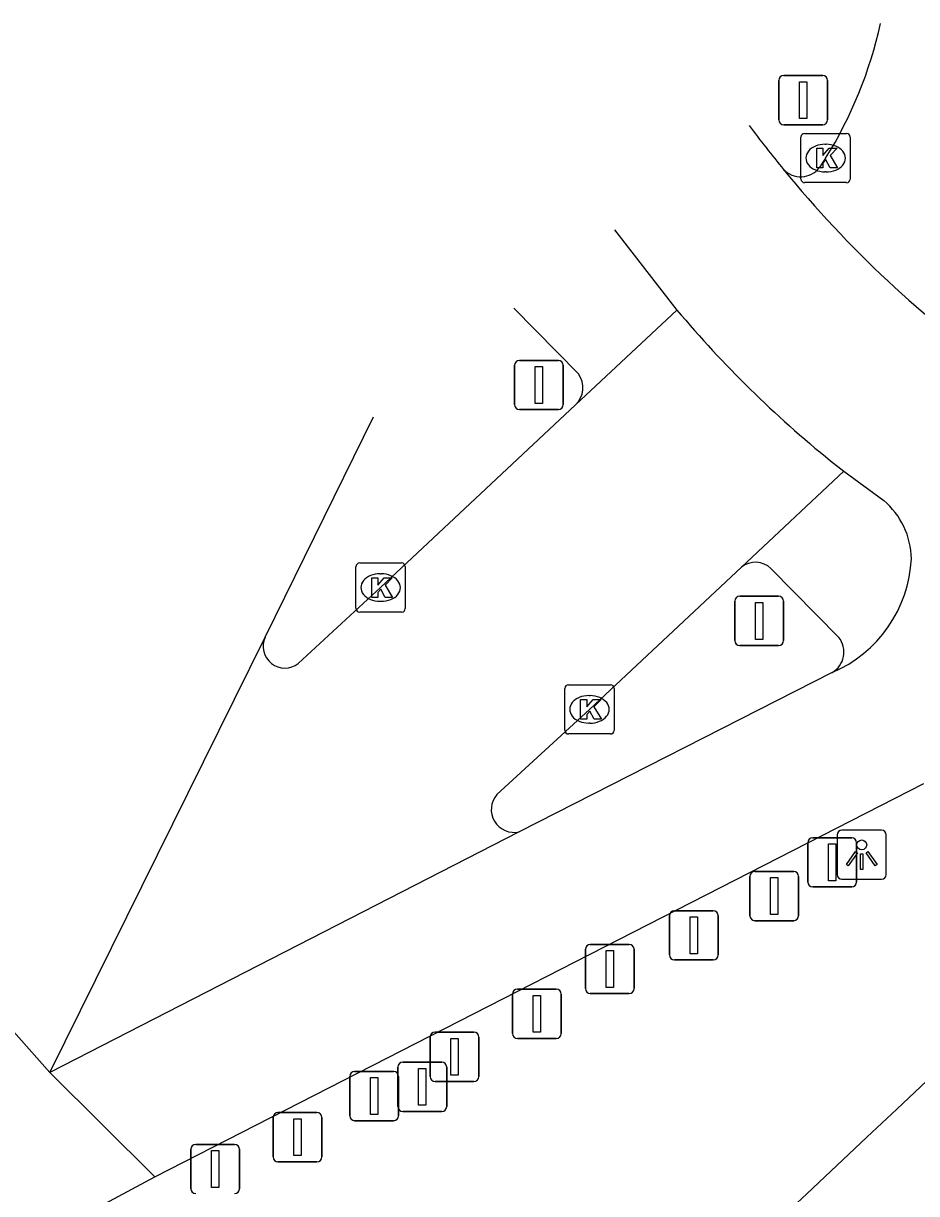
# Model space of a CAD drawing. Extents: x 158797 to 159887, y 384318 to 385255.
# Drawn here: x 159232.94 to 159251.08, y 385209.62 to 385233.38 of the extents above; entities that cross this region are included whole.
import ezdxf

# ---------------------------------------------------------------- set-up
doc = ezdxf.new("R2010")
doc.units = 0
for name, color, linetype in [('IMGEO_Afsluitpaal', 7, 'Continuous'), ('IMGEO_Fietspad_gesloten', 7, 'Continuous'), ('IMGEO_Kolk', 7, 'Continuous'), ('IMGEO_Lichtpunt', 7, 'Continuous'), ('IMGEO_Rijbaan_lokaal_gesloten', 7, 'Continuous'), ('IMGEO_Rijbaan_lokaal_open', 7, 'Continuous'), ('IMGEO_Verkeersbordpaal', 7, 'Continuous'), ('IMGEO_Voetpad_open', 7, 'Continuous')]:
    doc.layers.add(name, color=color, linetype=linetype)

msp = doc.modelspace()

# ---------------------------------------------------------------- linework, layer by layer
at = {"layer": 'IMGEO_Afsluitpaal'}
for p, q in [((159248.872, 385215.944), (159248.872, 385216.744)), ((159248.872, 385216.744), (159248.872, 385215.944)), ((159248.972, 385216.844), (159249.762, 385216.844)), ((159249.762, 385216.844), (159248.972, 385216.844)), ((159249.862, 385216.744), (159249.862, 385215.944)), ((159249.862, 385215.944), (159249.862, 385216.744)), ((159247.695, 385215.26), (159247.695, 385216.06)), ((159247.695, 385216.06), (159247.695, 385215.26)), ((159247.795, 385216.16), (159248.585, 385216.16)), ((159248.585, 385216.16), (159247.795, 385216.16)), ((159248.685, 385216.06), (159248.685, 385215.26)), ((159248.685, 385215.26), (159248.685, 385216.06)), ((159249.762, 385215.844), (159248.972, 385215.844)), ((159248.972, 385215.844), (159249.762, 385215.844)), ((159246.162, 385215.363), (159246.952, 385215.363)), ((159246.952, 385215.363), (159246.162, 385215.363)), ((159246.062, 385214.463), (159246.062, 385215.263)), ((159246.062, 385215.263), (159246.062, 385214.463)), ((159247.052, 385215.263), (159247.052, 385214.463)), ((159247.052, 385214.463), (159247.052, 385215.263)), ((159248.585, 385215.16), (159247.795, 385215.16)), ((159247.795, 385215.16), (159248.585, 385215.16)), ((159244.353, 385213.779), (159244.353, 385214.579)), ((159244.353, 385214.579), (159244.353, 385213.779)), ((159244.453, 385214.679), (159245.243, 385214.679)), ((159245.243, 385214.679), (159244.453, 385214.679)), ((159245.343, 385214.579), (159245.343, 385213.779)), ((159245.343, 385213.779), (159245.343, 385214.579)), ((159246.952, 385214.363), (159246.162, 385214.363)), ((159246.162, 385214.363), (159246.952, 385214.363)), ((159242.872, 385212.868), (159242.872, 385213.668)), ((159242.872, 385213.668), (159242.872, 385212.868)), ((159242.972, 385213.768), (159243.762, 385213.768)), ((159243.762, 385213.768), (159242.972, 385213.768)), ((159243.862, 385213.668), (159243.862, 385212.868)), ((159243.862, 385212.868), (159243.862, 385213.668)), ((159245.243, 385213.679), (159244.453, 385213.679)), ((159244.453, 385213.679), (159245.243, 385213.679)), ((159241.201, 385211.995), (159241.201, 385212.795)), ((159241.201, 385212.795), (159241.201, 385211.995)), ((159241.301, 385212.895), (159242.091, 385212.895)), ((159242.091, 385212.895), (159241.301, 385212.895)), ((159242.191, 385212.795), (159242.191, 385211.995)), ((159242.191, 385211.995), (159242.191, 385212.795)), ((159243.762, 385212.768), (159242.972, 385212.768)), ((159242.972, 385212.768), (159243.762, 385212.768)), ((159239.568, 385211.197), (159239.568, 385211.997)), ((159239.568, 385211.997), (159239.568, 385211.197)), ((159239.668, 385212.097), (159240.458, 385212.097)), ((159240.458, 385212.097), (159239.668, 385212.097)), ((159240.558, 385211.997), (159240.558, 385211.197)), ((159240.558, 385211.197), (159240.558, 385211.997)), ((159242.091, 385211.895), (159241.301, 385211.895)), ((159241.301, 385211.895), (159242.091, 385211.895)), ((159238.111, 385211.262), (159238.901, 385211.262)), ((159238.901, 385211.262), (159238.111, 385211.262)), ((159238.011, 385210.362), (159238.011, 385211.162)), ((159238.011, 385211.162), (159238.011, 385210.362)), ((159239.001, 385211.162), (159239.001, 385210.362)), ((159239.001, 385210.362), (159239.001, 385211.162)), ((159240.458, 385211.097), (159239.668, 385211.097)), ((159239.668, 385211.097), (159240.458, 385211.097)), ((159236.44, 385210.616), (159237.23, 385210.616)), ((159237.23, 385210.616), (159236.44, 385210.616)), ((159236.34, 385209.716), (159236.34, 385210.516)), ((159236.34, 385210.516), (159236.34, 385209.716)), ((159237.33, 385210.516), (159237.33, 385209.716)), ((159237.33, 385209.716), (159237.33, 385210.516)), ((159238.901, 385210.262), (159238.111, 385210.262)), ((159238.111, 385210.262), (159238.901, 385210.262))]:
    msp.add_line(p, q, dxfattribs=at)
for points in [[(159249.292, 385216.719), (159249.442, 385216.719), (159249.442, 385215.969), (159249.292, 385215.969), (159249.292, 385216.719)], [(159248.115, 385216.035), (159248.265, 385216.035), (159248.265, 385215.285), (159248.115, 385215.285), (159248.115, 385216.035)], [(159246.482, 385215.238), (159246.632, 385215.238), (159246.632, 385214.488), (159246.482, 385214.488), (159246.482, 385215.238)], [(159244.773, 385214.554), (159244.923, 385214.554), (159244.923, 385213.804), (159244.773, 385213.804), (159244.773, 385214.554)], [(159243.292, 385213.643), (159243.442, 385213.643), (159243.442, 385212.893), (159243.292, 385212.893), (159243.292, 385213.643)], [(159241.621, 385212.77), (159241.771, 385212.77), (159241.771, 385212.02), (159241.621, 385212.02), (159241.621, 385212.77)], [(159239.988, 385211.972), (159240.138, 385211.972), (159240.138, 385211.222), (159239.988, 385211.222), (159239.988, 385211.972)], [(159238.431, 385211.137), (159238.581, 385211.137), (159238.581, 385210.387), (159238.431, 385210.387), (159238.431, 385211.137)], [(159236.76, 385210.491), (159236.91, 385210.491), (159236.91, 385209.741), (159236.76, 385209.741), (159236.76, 385210.491)]]:
    msp.add_lwpolyline(points, dxfattribs=at)
for centre, start, end in [((159248.972, 385216.744), 90, 180), ((159248.972, 385216.744), 90, 180), ((159249.762, 385216.744), 0, 90), ((159249.762, 385216.744), 360, 90), ((159247.795, 385216.06), 90, 180), ((159247.795, 385216.06), 90, 180), ((159248.585, 385216.06), 0, 90), ((159248.585, 385216.06), 360, 90), ((159248.972, 385215.944), 180, 270), ((159248.972, 385215.944), 180, 270), ((159249.762, 385215.944), 270, 0), ((159249.762, 385215.944), 270, 0), ((159246.162, 385215.263), 90, 180), ((159246.162, 385215.263), 90, 180), ((159246.952, 385215.263), 0, 90), ((159246.952, 385215.263), 360, 90), ((159247.795, 385215.26), 180, 270), ((159247.795, 385215.26), 180, 270), ((159248.585, 385215.26), 270, 0), ((159248.585, 385215.26), 270, 0), ((159244.453, 385214.579), 90, 180), ((159244.453, 385214.579), 90, 180), ((159245.243, 385214.579), 0, 90), ((159245.243, 385214.579), 360, 90), ((159246.162, 385214.463), 180, 270), ((159246.162, 385214.463), 180, 270), ((159246.952, 385214.463), 270, 0), ((159246.952, 385214.463), 270, 0), ((159242.972, 385213.668), 90, 180), ((159242.972, 385213.668), 90, 180), ((159243.762, 385213.668), 0, 90), ((159243.762, 385213.668), 360, 90), ((159244.453, 385213.779), 180, 270), ((159244.453, 385213.779), 180, 270), ((159245.243, 385213.779), 270, 0), ((159245.243, 385213.779), 270, 0), ((159241.301, 385212.795), 90, 180), ((159241.301, 385212.795), 90, 180), ((159242.091, 385212.795), 0, 90), ((159242.091, 385212.795), 360, 90), ((159242.972, 385212.868), 180, 270), ((159242.972, 385212.868), 180, 270), ((159243.762, 385212.868), 270, 0), ((159243.762, 385212.868), 270, 0), ((159239.668, 385211.997), 90, 180), ((159239.668, 385211.997), 90, 180), ((159240.458, 385211.997), 0, 90), ((159240.458, 385211.997), 360, 90), ((159241.301, 385211.995), 180, 270), ((159241.301, 385211.995), 180, 270), ((159242.091, 385211.995), 270, 0), ((159242.091, 385211.995), 270, 0), ((159238.111, 385211.162), 90, 180), ((159238.111, 385211.162), 90, 180), ((159238.901, 385211.162), 0, 90), ((159238.901, 385211.162), 360, 90), ((159239.668, 385211.197), 180, 270), ((159239.668, 385211.197), 180, 270), ((159240.458, 385211.197), 270, 0), ((159240.458, 385211.197), 270, 0), ((159236.44, 385210.516), 90, 180), ((159236.44, 385210.516), 90, 180), ((159237.23, 385210.516), 0, 90), ((159237.23, 385210.516), 360, 90), ((159238.111, 385210.362), 180, 270), ((159238.111, 385210.362), 180, 270), ((159238.901, 385210.362), 270, 0), ((159238.901, 385210.362), 270, 0), ((159236.44, 385209.716), 180, 270), ((159236.44, 385209.716), 180, 270), ((159237.23, 385209.716), 270, 0), ((159237.23, 385209.716), 270, 0)]:
    msp.add_arc(centre, 0.1, start, end, dxfattribs=at)
at = {"layer": 'IMGEO_Fietspad_gesloten'}
for points in [[(159244.948, 385229.193), (159246.213, 385227.562)], [(159237.851, 385220.918), (159240.053, 385225.392)], [(159249.603, 385224.292), (159250.412, 385223.694)], [(159249.366, 385220.2), (159243.012, 385216.966)], [(159235.607, 385209.959), (159251.228, 385217.949)]]:
    msp.add_lwpolyline(points, dxfattribs=at)
for centre, radius, start, end in [((159265.053, 385244.186), 21.623, 216.5351, 219.546), ((159249.397, 385222.485), 1.578, 0.9662, 49.9718), ((159248.317, 385222.646), 2.661, 293.2089, 357.1203)]:
    msp.add_arc(centre, radius, start, end, dxfattribs=at)
at = {"layer": 'IMGEO_Kolk'}
for p, q in [((159248.732, 385230.224), (159248.732, 385231.076)), ((159248.807, 385231.15), (159249.659, 385231.15)), ((159249.733, 385231.076), (159249.733, 385230.224)), ((159249.22, 385230.93), (159249.245, 385230.93)), ((159249.243, 385230.37), (159249.218, 385230.37)), ((159249.659, 385230.15), (159248.807, 385230.15)), ((159239.77, 385222.426), (159240.622, 385222.426)), ((159239.695, 385221.5), (159239.695, 385222.352)), ((159240.183, 385222.206), (159240.208, 385222.206)), ((159240.696, 385222.352), (159240.696, 385221.5)), ((159240.206, 385221.646), (159240.181, 385221.646)), ((159240.622, 385221.426), (159239.77, 385221.426)), ((159243.936, 385219.026), (159243.936, 385219.878)), ((159244.011, 385219.952), (159244.863, 385219.952)), ((159244.937, 385219.878), (159244.937, 385219.026)), ((159244.424, 385219.732), (159244.449, 385219.732)), ((159244.447, 385219.172), (159244.422, 385219.172)), ((159244.863, 385218.952), (159244.011, 385218.952))]:
    msp.add_line(p, q, dxfattribs=at)
for points in [[(159248.732, 385230.224), (159248.732, 385231.076)], [(159248.807, 385231.15), (159249.659, 385231.15)], [(159249.733, 385231.076), (159249.733, 385230.224)], [(159249.053, 385230.85), (159249.176, 385230.85), (159249.176, 385230.699), (159249.306, 385230.85), (159249.47, 385230.85), (159249.324, 385230.699), (159249.477, 385230.45), (159249.325, 385230.45), (159249.24, 385230.614), (159249.176, 385230.547), (159249.176, 385230.45), (159249.053, 385230.45), (159249.053, 385230.85)], [(159249.659, 385230.15), (159248.807, 385230.15)], [(159239.77, 385222.426), (159240.622, 385222.426)], [(159239.695, 385221.5), (159239.695, 385222.352)], [(159240.696, 385222.352), (159240.696, 385221.5)], [(159240.016, 385222.126), (159240.139, 385222.126), (159240.139, 385221.975), (159240.269, 385222.126), (159240.433, 385222.126), (159240.287, 385221.975), (159240.44, 385221.726), (159240.288, 385221.726), (159240.203, 385221.89), (159240.139, 385221.823), (159240.139, 385221.726), (159240.016, 385221.726), (159240.016, 385222.126)], [(159240.622, 385221.426), (159239.77, 385221.426)], [(159243.936, 385219.026), (159243.936, 385219.878)], [(159244.011, 385219.952), (159244.863, 385219.952)], [(159244.937, 385219.878), (159244.937, 385219.026)], [(159244.257, 385219.652), (159244.38, 385219.652), (159244.38, 385219.501), (159244.51, 385219.652), (159244.674, 385219.652), (159244.528, 385219.501), (159244.681, 385219.252), (159244.529, 385219.252), (159244.444, 385219.416), (159244.38, 385219.349), (159244.38, 385219.252), (159244.257, 385219.252), (159244.257, 385219.652)], [(159244.863, 385218.952), (159244.011, 385218.952)]]:
    msp.add_lwpolyline(points, dxfattribs=at)
for centre, start, end in [((159248.809, 385231.074), 91.552, 178.448), ((159248.809, 385231.074), 91.552, 178.448), ((159249.657, 385231.074), 1.552, 88.448), ((159249.657, 385231.074), 1.552, 88.448), ((159248.809, 385230.226), 181.552, 268.448), ((159248.809, 385230.226), 181.552, 268.448), ((159249.657, 385230.226), 271.552, 358.448), ((159249.657, 385230.226), 271.552, 358.448), ((159239.772, 385222.35), 91.552, 178.448), ((159239.772, 385222.35), 91.552, 178.448), ((159240.62, 385222.35), 1.552, 88.448), ((159240.62, 385222.35), 1.552, 88.448), ((159239.772, 385221.502), 181.552, 268.448), ((159239.772, 385221.502), 181.552, 268.448), ((159240.62, 385221.502), 271.552, 358.448), ((159240.62, 385221.502), 271.552, 358.448), ((159244.013, 385219.876), 91.552, 178.448), ((159244.013, 385219.876), 91.552, 178.448), ((159244.861, 385219.876), 1.552, 88.448), ((159244.861, 385219.876), 1.552, 88.448), ((159244.013, 385219.028), 181.552, 268.448), ((159244.013, 385219.028), 181.552, 268.448), ((159244.861, 385219.028), 271.552, 358.448), ((159244.861, 385219.028), 271.552, 358.448)]:
    msp.add_arc(centre, 0.0765, start, end, dxfattribs=at)
for centre, major_axis, ratio, start_param, end_param in [((159249.219, 385230.65), (-0.387, 0.002), 0.722429, 4.712389, 7.853982), ((159249.244, 385230.65), (-0.39, 0.002), 0.717154, 1.570796, 4.712389), ((159240.182, 385221.926), (-0.387, 0.002), 0.722429, 4.712389, 7.853982), ((159240.207, 385221.926), (-0.39, 0.002), 0.717154, 1.570796, 4.712389), ((159244.423, 385219.452), (-0.387, 0.002), 0.722429, 4.712389, 7.853982), ((159244.448, 385219.452), (-0.39, 0.002), 0.717154, 1.570796, 4.712389)]:
    msp.add_ellipse(centre, major_axis=major_axis, ratio=ratio, start_param=start_param, end_param=end_param, dxfattribs=at)
at = {"layer": 'IMGEO_Lichtpunt'}
for p, q in [((159250.37, 385216.997), (159249.562, 385216.997)), ((159250.37, 385216.997), (159249.562, 385216.997)), ((159249.468, 385216.902), (159249.468, 385216.095)), ((159249.468, 385216.902), (159249.468, 385216.095)), ((159250.464, 385216.095), (159250.464, 385216.902)), ((159250.464, 385216.095), (159250.464, 385216.902)), ((159249.562, 385216.001), (159250.37, 385216.001)), ((159249.562, 385216.001), (159250.37, 385216.001))]:
    msp.add_line(p, q, dxfattribs=at)
for points in [[(159249.842, 385216.566), (159249.881, 385216.538), (159249.693, 385216.276), (159249.655, 385216.303), (159249.842, 385216.566)], [(159249.944, 385216.518), (159249.991, 385216.518), (159249.991, 385216.196), (159249.944, 385216.196), (159249.944, 385216.518)], [(159250.054, 385216.538), (159250.092, 385216.565), (159250.279, 385216.303), (159250.24, 385216.275), (159250.054, 385216.538)]]:
    msp.add_lwpolyline(points, dxfattribs=at)
msp.add_circle((159249.967, 385216.7), 0.0994, dxfattribs=at)
for centre, start, end in [((159249.562, 385216.902), 90, 180), ((159249.562, 385216.902), 90, 180), ((159250.37, 385216.902), 0, 90), ((159250.37, 385216.902), 0, 90), ((159249.562, 385216.095), 180, 270), ((159249.562, 385216.095), 180, 270), ((159250.37, 385216.095), 270, 0), ((159250.37, 385216.095), 270, 360)]:
    msp.add_arc(centre, 0.0946, start, end, dxfattribs=at)
at = {"layer": 'IMGEO_Rijbaan_lokaal_gesloten'}
for points in [[(159249.233, 385230.65), (159249.104, 385230.452)], [(159233.475, 385212.077), (159231.425, 385214.387)], [(159235.607, 385209.959), (159233.475, 385212.077)], [(159231.551, 385207.637), (159231.689, 385207.489), (159231.758, 385207.553), (159232.538, 385208.176), (159233.347, 385208.724), (159233.756, 385208.961), (159235.607, 385209.959)]]:
    msp.add_lwpolyline(points, dxfattribs=at)
for centre, radius, start, end in [((159241.887, 385235.233), 8.659, 328.0402, 347.6721), ((159248.727, 385230.752), 0.482, 223.7626, 321.4497), ((159266.122, 385244.887), 22.895, 219.1946, 234.7228)]:
    msp.add_arc(centre, radius, start, end, dxfattribs=at)
at = {"layer": 'IMGEO_Rijbaan_lokaal_open'}
for points in [[(159244.154, 385225.634), (159246.213, 385227.562)], [(159238.524, 385220.382), (159240.196, 385221.926), (159244.154, 385225.634)], [(159249.333, 385224.498), (159249.603, 385224.292)], [(159247.523, 385222.337), (159249.603, 385224.292)], [(159242.558, 385217.723), (159244.437, 385219.452), (159247.523, 385222.337)], [(159233.475, 385212.077), (159237.851, 385220.918)], [(159243.012, 385216.966), (159233.475, 385212.077)]]:
    msp.add_lwpolyline(points, dxfattribs=at)
for centre, radius, start, end in [((159264.013, 385242.567), 23.28, 220.1298, 230.9079), ((159238.254, 385220.733), 0.443, 155.3343, 307.5957), ((159242.905, 385217.416), 0.463, 138.5296, 283.3757)]:
    msp.add_arc(centre, radius, start, end, dxfattribs=at)
at = {"layer": 'IMGEO_Verkeersbordpaal'}
for p, q in [((159248.283, 385231.426), (159248.283, 385232.226)), ((159248.283, 385232.226), (159248.283, 385231.426)), ((159248.383, 385232.326), (159249.173, 385232.326)), ((159249.173, 385232.326), (159248.383, 385232.326)), ((159249.273, 385232.226), (159249.273, 385231.426)), ((159249.273, 385231.426), (159249.273, 385232.226)), ((159249.173, 385231.326), (159248.383, 385231.326)), ((159248.383, 385231.326), (159249.173, 385231.326)), ((159243.016, 385226.541), (159243.806, 385226.541)), ((159243.806, 385226.541), (159243.016, 385226.541)), ((159242.916, 385225.641), (159242.916, 385226.441)), ((159242.916, 385226.441), (159242.916, 385225.641)), ((159243.906, 385226.441), (159243.906, 385225.641)), ((159243.906, 385225.641), (159243.906, 385226.441)), ((159243.806, 385225.541), (159243.016, 385225.541)), ((159243.016, 385225.541), (159243.806, 385225.541)), ((159247.489, 385221.749), (159248.279, 385221.749)), ((159248.279, 385221.749), (159247.489, 385221.749)), ((159247.389, 385220.849), (159247.389, 385221.649)), ((159247.389, 385221.649), (159247.389, 385220.849)), ((159248.379, 385221.649), (159248.379, 385220.849)), ((159248.379, 385220.849), (159248.379, 385221.649)), ((159248.279, 385220.749), (159247.489, 385220.749)), ((159247.489, 385220.749), (159248.279, 385220.749)), ((159240.647, 385212.285), (159241.437, 385212.285)), ((159241.437, 385212.285), (159240.647, 385212.285)), ((159240.547, 385211.385), (159240.547, 385212.185)), ((159240.547, 385212.185), (159240.547, 385211.385)), ((159241.537, 385212.185), (159241.537, 385211.385)), ((159241.537, 385211.385), (159241.537, 385212.185)), ((159241.437, 385211.285), (159240.647, 385211.285)), ((159240.647, 385211.285), (159241.437, 385211.285))]:
    msp.add_line(p, q, dxfattribs=at)
for points in [[(159248.703, 385232.201), (159248.853, 385232.201), (159248.853, 385231.451), (159248.703, 385231.451), (159248.703, 385232.201)], [(159243.336, 385226.416), (159243.486, 385226.416), (159243.486, 385225.666), (159243.336, 385225.666), (159243.336, 385226.416)], [(159247.809, 385221.624), (159247.959, 385221.624), (159247.959, 385220.874), (159247.809, 385220.874), (159247.809, 385221.624)], [(159240.967, 385212.16), (159241.117, 385212.16), (159241.117, 385211.41), (159240.967, 385211.41), (159240.967, 385212.16)]]:
    msp.add_lwpolyline(points, dxfattribs=at)
for centre, start, end in [((159248.383, 385232.226), 90, 180), ((159248.383, 385232.226), 90, 180), ((159249.173, 385232.226), 0, 90), ((159249.173, 385232.226), 360, 90), ((159248.383, 385231.426), 180, 270), ((159248.383, 385231.426), 180, 270), ((159249.173, 385231.426), 270, 0), ((159249.173, 385231.426), 270, 0), ((159243.016, 385226.441), 90, 180), ((159243.016, 385226.441), 90, 180), ((159243.806, 385226.441), 0, 90), ((159243.806, 385226.441), 360, 90), ((159243.016, 385225.641), 180, 270), ((159243.016, 385225.641), 180, 270), ((159243.806, 385225.641), 270, 0), ((159243.806, 385225.641), 270, 0), ((159247.489, 385221.649), 90, 180), ((159247.489, 385221.649), 90, 180), ((159248.279, 385221.649), 0, 90), ((159248.279, 385221.649), 360, 90), ((159247.489, 385220.849), 180, 270), ((159247.489, 385220.849), 180, 270), ((159248.279, 385220.849), 270, 0), ((159248.279, 385220.849), 270, 0), ((159240.647, 385212.185), 90, 180), ((159240.647, 385212.185), 90, 180), ((159241.437, 385212.185), 0, 90), ((159241.437, 385212.185), 360, 90), ((159240.647, 385211.385), 180, 270), ((159240.647, 385211.385), 180, 270), ((159241.437, 385211.385), 270, 0), ((159241.437, 385211.385), 270, 0)]:
    msp.add_arc(centre, 0.1, start, end, dxfattribs=at)
at = {"layer": 'IMGEO_Voetpad_open'}
for points in [[(159242.898, 385227.602), (159244.212, 385226.268)], [(159248.121, 385222.311), (159249.504, 385220.911)]]:
    msp.add_lwpolyline(points, dxfattribs=at)
for centre, radius, start, end in [((159243.816, 385225.985), 0.487, 313.9325, 35.6134), ((159247.808, 385221.996), 0.444, 45.1581, 129.8628), ((159249.125, 385220.616), 0.48, 300.1051, 37.9266), ((159910.215, 384509.166), 963.344, 132.660014, 135.841756), ((159927.168, 384491.193), 985.784, 132.725424, 135.687678)]:
    msp.add_arc(centre, radius, start, end, dxfattribs=at)

doc.saveas('drawing.dxf')
